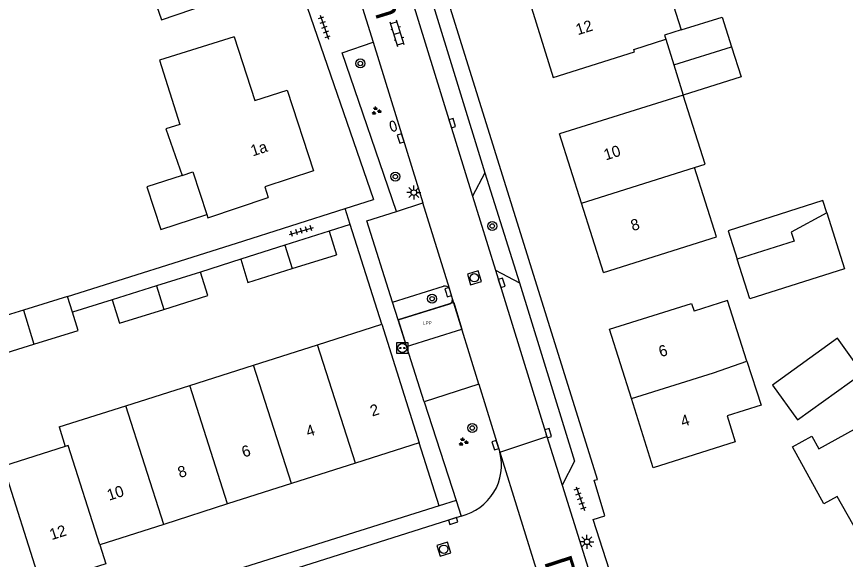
# Model space of a CAD drawing. Extents: x 136000 to 138005, y 398500 to 400500.
# Drawn here: x 137457.7 to 137531.8, y 398929.2 to 398977.7 of the extents above; entities that cross this region are included whole.
import ezdxf

# ---------------------------------------------------------------- set-up
doc = ezdxf.new("R2010")
doc.units = 0
for name, color, linetype in [('bp-grn-parkeervak', 7, 'Continuous'), ('gg-afsc-erfafscheiding', 7, 'Continuous'), ('gg-afsc-muur', 7, 'Continuous'), ('gg-anno-huisnummerreeks BGT', 7, 'Continuous'), ('gg-anno-openbare ruimte label', 7, 'Continuous'), ('gg-bbg-bijgebouw', 7, 'Continuous'), ('gg-bbg-gedigitaliseerde bebouwing', 7, 'Continuous'), ('gg-bbg-gedigitaliseerde bijgebouw', 7, 'Continuous'), ('gg-bbg-hoofdgebouw', 7, 'Continuous'), ('gg-bbg-luifel en loopbrug', 7, 'Continuous'), ('gg-bbg-tussenscheiding', 7, 'Continuous'), ('gg-knt-verharding', 7, 'Continuous'), ('gt-grn-weggrens', 7, 'Continuous'), ('gt-symb-boom', 7, 'Continuous'), ('gt-symb-brandkraan', 7, 'Continuous'), ('gt-symb-groenvak', 7, 'Continuous'), ('gt-symb-klinker verharding', 7, 'Continuous'), ('gt-symb-kolk', 7, 'Continuous'), ('gt-symb-laadpunt elektrisch vervoer', 7, 'Continuous'), ('gt-symb-lichtmast', 7, 'Continuous'), ('gt-symb-rioolschacht', 7, 'Continuous'), ('gt-symb-tegel verharding', 7, 'Continuous'), ('kenmerkpunt laadpunt parkeerplaats', 7, 'Continuous')]:
    doc.layers.add(name, color=color, linetype=linetype)

# ---------------------------------------------------------------- blocks, each defined once
blk = doc.blocks.new('gt0-TEG1')
at = {"layer": 'gt-symb-tegel verharding'}
for p, q in [((-1.125, 0), (1.125, 0)), ((-0.9, -0.25), (-0.9, 0.25)), ((-0.45, -0.25), (-0.45, 0.25)), ((0, -0.25), (0, 0.25)), ((0.45, -0.25), (0.45, 0.25)), ((0.9, -0.25), (0.9, 0.25))]:
    blk.add_line(p, q, dxfattribs=at)
blk = doc.blocks.new('gt0-BOOM')
at = {"layer": 'gt-symb-boom'}
for radius in [0.4, 0.2]:
    blk.add_circle((0, 0), radius, dxfattribs=at)
blk = doc.blocks.new('gt0-GRVAK')
at = {"layer": 'gt-symb-groenvak'}
for p, q in [((-0.11, 0.189), (-0.228, 0.24)), ((-0.182, 0.153), (0.088, 0.153)), ((-0.091, 0.211), (-0.156, 0.322)), ((-0.047, 0.214), (-0.047, 0.393)), ((-0.004, 0.211), (0.061, 0.322)), ((0.015, 0.189), (0.133, 0.24)), ((0.262, -0.052), (0.197, 0.059)), ((0.305, -0.049), (0.305, 0.13)), ((0.349, -0.052), (0.414, 0.059)), ((-0.245, -0.228), (-0.363, -0.177)), ((-0.318, -0.264), (-0.047, -0.264)), ((-0.226, -0.206), (-0.291, -0.095)), ((-0.183, -0.203), (-0.183, -0.024)), ((-0.139, -0.206), (-0.074, -0.095)), ((-0.12, -0.228), (-0.002, -0.177)), ((0.243, -0.074), (0.125, -0.023)), ((0.17, -0.11), (0.441, -0.11)), ((0.368, -0.074), (0.486, -0.023))]:
    blk.add_line(p, q, dxfattribs=at)
blk = doc.blocks.new('gt0-BR')
at = {"layer": 'gt-symb-brandkraan'}
for centre, radius, start, end in [((-0.244, 0), 0.206, 107.56694, 252.43307), ((0.599, -2.664), 3, 106.89205, 107.56694), ((0, -0.691), 0.938, 73.10799, 106.89205), ((-0.599, -2.664), 3, 72.43309, 73.10799), ((0.244, 0), 0.206, 287.56695, 72.43309), ((0.599, 2.664), 3, 252.43307, 253.10797), ((0, 0.691), 0.938, 253.10797, 286.89206), ((-0.599, 2.664), 3, 286.89206, 287.56695)]:
    blk.add_arc(centre, radius, start, end, dxfattribs=at)
blk = doc.blocks.new('gt0-KL1')
at = {"layer": 'gt-symb-klinker verharding'}
for p, q in [((-1.15, 0.3), (1.15, 0.3)), ((-1, -0.3), (-1, 0.3)), ((-0.5, 0.3), (-0.5, 0.45)), ((0, -0.3), (0, 0.3)), ((0.5, 0.3), (0.5, 0.45)), ((1, -0.3), (1, 0.3)), ((-1.15, -0.3), (1.15, -0.3)), ((-0.5, -0.45), (-0.5, -0.3)), ((0.5, -0.45), (0.5, -0.3))]:
    blk.add_line(p, q, dxfattribs=at)
blk = doc.blocks.new('gt0-KOLK')
at = {"layer": 'gt-symb-kolk'}
blk.add_lwpolyline([(0, 0), (0.375, 0), (0.375, 0.4), (-0.375, 0.4), (-0.375, 0), (0, 0)], dxfattribs=at)
blk = doc.blocks.new('gt0-LMAST')
at = {"layer": 'gt-symb-lichtmast'}
for p, q in [((-0.182, 0.173), (-0.447, 0.438)), ((-0.005, 0.246), (-0.005, 0.621)), ((0.172, 0.173), (0.437, 0.438)), ((-0.255, -0.004), (-0.63, -0.004)), ((-0.182, -0.181), (-0.447, -0.446)), ((-0.005, -0.254), (-0.005, -0.629)), ((0.437, -0.446), (0.172, -0.181)), ((0.245, -0.004), (0.62, -0.004))]:
    blk.add_line(p, q, dxfattribs=at)
blk.add_circle((-0.005, -0.004), 0.25, dxfattribs=at)
blk = doc.blocks.new('gt0-LEV')
at = {"layer": 'gt-symb-laadpunt elektrisch vervoer'}
blk.add_lwpolyline([(-0.486, 0.501), (0.486, 0.501), (0.486, -0.499), (-0.486, -0.499)], close=True, dxfattribs=at)
for centre, radius in [((0, 0), 0.393), ((-0.186, 0), 0.0566), ((0.186, 0), 0.0566)]:
    blk.add_circle(centre, radius, dxfattribs=at)
blk = doc.blocks.new('gt0-RS')
at = {"layer": 'gt-symb-rioolschacht'}
blk.add_lwpolyline([(-0.5, -0.5), (0.5, -0.5), (0.5, 0.5), (-0.5, 0.5)], close=True, dxfattribs=at)
blk.add_circle((0, 0), 0.375, dxfattribs=at)

msp = doc.modelspace()

# ---------------------------------------------------------------- linework, layer by layer
at = {"layer": 'bp-grn-parkeervak'}
for p, q in [((137496.801, 398952.131), (137491.83, 398950.565)), ((137496.801, 398952.131), (137497.538, 398949.749)), ((137491.83, 398950.565), (137492.584, 398948.182)), ((137492.584, 398948.182), (137497.538, 398949.749))]:
    msp.add_line(p, q, dxfattribs=at)
at = {"layer": 'gg-afsc-erfafscheiding'}
for p, q in [((137487.089, 398960.516), (137489.641, 398961.324)), ((137477.37, 398957.44), (137487.089, 398960.516)), ((137462.276, 398952.68), (137477.37, 398957.44)), ((137477.769, 398956.005), (137474.175, 398954.852)), ((137466.266, 398952.373), (137462.719, 398951.254))]:
    msp.add_line(p, q, dxfattribs=at)
at = {"layer": 'gg-afsc-muur'}
for p, q in [((137487.537, 398959.1), (137485.679, 398958.495)), ((137490.37, 398950.18), (137487.537, 398959.1))]:
    msp.add_line(p, q, dxfattribs=at)
at = {"layer": 'gg-bbg-bijgebouw'}
for p, q in [((137515.757, 398975.654), (137516.475, 398973.368)), ((137516.475, 398973.368), (137517.321, 398970.673)), ((137485.679, 398958.495), (137481.712, 398957.246)), ((137485.679, 398958.495), (137486.313, 398956.404)), ((137481.712, 398957.246), (137477.769, 398956.005))]:
    msp.add_line(p, q, dxfattribs=at)
at = {"layer": 'gg-bbg-gedigitaliseerde bebouwing'}
for p, q in [((137515.35, 398982.164), (137517.126, 398976.486)), ((137471.077, 398967.657), (137472.515, 398963.486)), ((137520.285, 398958.013), (137518.324, 398964.201)), ((137484.626, 398948.354), (137490.37, 398950.18)), ((137478.913, 398946.537), (137484.626, 398948.354)), ((137473.201, 398944.721), (137478.913, 398946.537)), ((137467.487, 398942.905), (137473.201, 398944.721)), ((137461.522, 398941.008), (137467.487, 398942.905))]:
    msp.add_line(p, q, dxfattribs=at)
for points in [[(137465.14, 398980.179), (137465.317, 398979.668), (137469.389, 398981.075), (137470.665, 398977.382), (137478.898, 398980.233)], [(137477.164, 398975.872), (137470.494, 398973.797), (137472.32, 398968.052), (137471.077, 398967.657)], [(137518.324, 398964.201), (137519.28, 398964.504), (137517.321, 398970.673)], [(137472.515, 398963.486), (137473.466, 398963.803), (137474.732, 398960.003)], [(137474.732, 398960.003), (137474.831, 398959.704), (137480.223, 398961.515)], [(137510.72, 398949.74), (137518.063, 398952.049), (137518.285, 398951.346)], [(137523.01, 398946.888), (137521.282, 398952.302), (137518.285, 398951.346)], [(137523.01, 398946.888), (137524.265, 398942.953), (137521.236, 398941.987)], [(137521.236, 398941.987), (137521.969, 398939.663), (137514.63, 398937.34)]]:
    msp.add_lwpolyline(points, dxfattribs=at)
at = {"layer": 'gg-bbg-gedigitaliseerde bijgebouw'}
for p, q in [((137482.359, 398955.166), (137486.313, 398956.404)), ((137474.175, 398954.852), (137470.221, 398953.613)), ((137470.221, 398953.613), (137466.266, 398952.373)), ((137462.276, 398952.68), (137458.335, 398951.456)), ((137462.719, 398951.254), (137462.276, 398952.68)), ((137458.335, 398951.456), (137454.393, 398950.231))]:
    msp.add_line(p, q, dxfattribs=at)
for points in [[(137517.126, 398976.486), (137520.792, 398977.643), (137521.632, 398974.982)], [(137521.632, 398974.982), (137522.477, 398972.292), (137517.321, 398970.673)], [(137530.134, 398960.132), (137529.78, 398961.24), (137521.319, 398958.541), (137522.131, 398955.997)], [(137530.134, 398960.132), (137531.724, 398955.149), (137523.263, 398952.449), (137522.131, 398955.997)], [(137477.769, 398956.005), (137478.395, 398953.924), (137482.359, 398955.166)], [(137470.879, 398951.511), (137474.834, 398952.751), (137474.175, 398954.852)], [(137466.266, 398952.373), (137466.925, 398950.272), (137470.879, 398951.511)], [(137459.281, 398948.409), (137463.222, 398949.633), (137462.719, 398951.254)], [(137454.85, 398948.76), (137455.339, 398947.184), (137459.281, 398948.409)], [(137525.286, 398944.749), (137527.53, 398941.63), (137533.345, 398945.813), (137531.101, 398948.932), (137525.286, 398944.749)]]:
    msp.add_lwpolyline(points, dxfattribs=at)
at = {"layer": 'gg-bbg-hoofdgebouw'}
for p, q in [((137517.321, 398970.673), (137506.26, 398967.2)), ((137508.22, 398961.005), (137506.26, 398967.2)), ((137510.18, 398954.81), (137508.22, 398961.005)), ((137510.18, 398954.81), (137520.285, 398958.013)), ((137490.37, 398950.18), (137493.72, 398939.6)), ((137512.675, 398943.54), (137510.72, 398949.74)), ((137514.63, 398937.34), (137512.675, 398943.54)), ((137461.522, 398941.008), (137462.06, 398939.251)), ((137493.72, 398939.6), (137488.01, 398937.774)), ((137462.06, 398939.251), (137456.549, 398937.488)), ((137488.01, 398937.774), (137482.3, 398935.948)), ((137482.3, 398935.948), (137476.59, 398934.122)), ((137476.59, 398934.122), (137470.88, 398932.296)), ((137470.88, 398932.296), (137465.17, 398930.47))]:
    msp.add_line(p, q, dxfattribs=at)
for points in [[(137503.74, 398978.469), (137505.692, 398972.252), (137512.958, 398974.533), (137512.889, 398974.753), (137515.757, 398975.654)], [(137477.164, 398975.872), (137479.028, 398970.176), (137481.913, 398971.119), (137484.274, 398963.903), (137479.909, 398962.475), (137480.223, 398961.515)], [(137550.78, 398927.56), (137541.309, 398922.317), (137536.469, 398931.078), (137537.449, 398931.62), (137536.465, 398933.341), (137532.99, 398931.418), (137531.083, 398934.803), (137529.873, 398934.139), (137527.066, 398939.217), (137528.816, 398940.185), (137529.445, 398939.047), (137534.346, 398941.756)], [(137465.17, 398930.47), (137465.71, 398928.76), (137459.93, 398926.912)]]:
    msp.add_lwpolyline(points, dxfattribs=at)
at = {"layer": 'gg-bbg-luifel en loopbrug'}
msp.add_lwpolyline([(137472.515, 398963.486), (137469.379, 398962.46), (137470.622, 398958.658), (137474.732, 398960.003)], dxfattribs=at)
at = {"layer": 'gg-bbg-tussenscheiding'}
for p, q in [((137516.475, 398973.368), (137521.632, 398974.982)), ((137508.22, 398961.005), (137518.324, 398964.201)), ((137481.712, 398957.246), (137482.359, 398955.166)), ((137470.221, 398953.613), (137470.879, 398951.511)), ((137458.335, 398951.456), (137459.281, 398948.409)), ((137488.01, 398937.774), (137484.626, 398948.354)), ((137520.016, 398945.856), (137523.01, 398946.888)), ((137482.3, 398935.948), (137478.913, 398946.537)), ((137512.675, 398943.54), (137520.016, 398945.856)), ((137476.59, 398934.122), (137473.201, 398944.721)), ((137470.88, 398932.296), (137467.487, 398942.905)), ((137459.93, 398926.912), (137456.549, 398937.488))]:
    msp.add_line(p, q, dxfattribs=at)
for points in [[(137517.126, 398976.486), (137515.642, 398976.02), (137515.757, 398975.654)], [(137530.134, 398960.132), (137526.96, 398958.408), (137527.23, 398957.624), (137522.131, 398955.997)], [(137465.17, 398930.47), (137462.334, 398939.339), (137462.06, 398939.251)]]:
    msp.add_lwpolyline(points, dxfattribs=at)
at = {"layer": 'gg-knt-verharding'}
for p, q in [((137477.121, 398997.647), (137489.641, 398961.324)), ((137488.105, 398995.186), (137498.482, 398961.63)), ((137490.215, 398994.036), (137499.586, 398963.729)), ((137488.211, 398979.877), (137489.6, 398975.393)), ((137489.6, 398975.393), (137494.05, 398961.023)), ((137499.586, 398963.729), (137498.482, 398961.63)), ((137499.586, 398963.729), (137502.663, 398953.88)), ((137498.482, 398961.63), (137500.522, 398955.032)), ((137491.691, 398960.271), (137494.05, 398961.023)), ((137496.416, 398953.375), (137494.05, 398961.023)), ((137500.522, 398955.032), (137502.663, 398953.88)), ((137500.522, 398955.032), (137505.132, 398940.156)), ((137491.33, 398952.145), (137495.899, 398953.58)), ((137496.702, 398952.451), (137496.416, 398953.375)), ((137491.83, 398950.565), (137491.33, 398952.145)), ((137499.057, 398944.836), (137496.702, 398952.451)), ((137494.144, 398943.253), (137491.83, 398950.565)), ((137499.057, 398944.836), (137494.144, 398943.253)), ((137499.057, 398944.836), (137500.928, 398938.742)), ((137494.144, 398943.253), (137497.012, 398934.445)), ((137505.132, 398940.156), (137506.481, 398935.804)), ((137495.501, 398933.955), (137493.72, 398939.6)), ((137506.481, 398935.804), (137512.876, 398915.543)), ((137497.012, 398934.445), (137495.501, 398933.955)), ((137497.012, 398934.445), (137497.468, 398933.045)), ((137495.501, 398933.955), (137454.356, 398921.033)), ((137497.468, 398933.045), (137454.853, 398919.544))]:
    msp.add_line(p, q, dxfattribs=at)
for points in [[(137518.887, 398902.889), (137509.25, 398932.72), (137510.31, 398933.07), (137509.35, 398936.24), (137509.65, 398936.32), (137489.786, 399000), (137488.857, 399002.709)], [(137491.691, 398960.271), (137486.819, 398974.448), (137489.6, 398975.393)], [(137491.33, 398952.145), (137489.028, 398959.422), (137491.691, 398960.271)], [(137502.663, 398953.88), (137507.592, 398937.936), (137506.481, 398935.804)], [(137491.83, 398950.565), (137496.441, 398952.018), (137496.649, 398952.187), (137496.702, 398952.451)]]:
    msp.add_lwpolyline(points, dxfattribs=at)
for centre, radius, start, end in [((137496.033, 398953.162), 0.439, 29.01688, 107.72465), ((137496.399, 398937.593), 4.672, 283.22406, 14.23221)]:
    msp.add_arc(centre, radius, start, end, dxfattribs=at)
at = {"layer": 'gt-grn-weggrens'}
for p, q in [((137487.537, 398959.1), (137487.089, 398960.516)), ((137500.928, 398938.742), (137505.132, 398940.156)), ((137500.928, 398938.742), (137505.394, 398924.39))]:
    msp.add_line(p, q, dxfattribs=at)

# ---------------------------------------------------------------- block references
at = {"layer": 'gt-symb-boom'}
for p in [(137488.45, 398973.496), (137491.58, 398963.383), (137500.24, 398958.966), (137494.867, 398952.465), (137498.455, 398940.914)]:
    msp.add_blockref('gt0-BOOM', p, dxfattribs=at)
at = {"layer": 'gt-symb-brandkraan', "rotation": -71.87318748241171}
msp.add_blockref('gt0-BR', (137491.388, 398967.886), dxfattribs=at)
at = {"layer": 'gt-symb-groenvak'}
for p in [(137489.865, 398969.246), (137497.647, 398939.664)]:
    msp.add_blockref('gt0-GRVAK', p, dxfattribs=at)
at = {"layer": 'gt-symb-klinker verharding', "rotation": 107.22069937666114}
msp.add_blockref('gt0-KL1', (137491.747, 398976.165), dxfattribs=at)
at = {"layer": 'gt-symb-kolk'}
for p, rotation in [((137496.477, 398968.109), -72.83405394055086), ((137491.865, 398966.731), -72.83405394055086), ((137500.889, 398953.838), -72.83405393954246), ((137496.111, 398952.99), -72.83405393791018), ((137505.046, 398940.402), -72.83405394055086), ((137500.327, 398939.331), -72.83405394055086), ((137496.803, 398932.414), 17.4565581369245)]:
    msp.add_blockref('gt0-KOLK', p, dxfattribs=dict(at, rotation=rotation))
at = {"layer": 'gt-symb-laadpunt elektrisch vervoer'}
msp.add_blockref('gt0-LEV', (137492.203, 398948.061), dxfattribs=at)
at = {"layer": 'gt-symb-lichtmast'}
for p in [(137493.236, 398961.957), (137508.711, 398930.741)]:
    msp.add_blockref('gt0-LMAST', p, dxfattribs=at)
at = {"layer": 'gt-symb-rioolschacht'}
for p, rotation in [((137498.643, 398954.344), -72.83405394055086), ((137495.907, 398930.076), 17.456558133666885)]:
    msp.add_blockref('gt0-RS', p, dxfattribs=dict(at, rotation=rotation))
at = {"layer": 'gt-symb-tegel verharding'}
for p, rotation in [((137485.238, 398976.74), -70.96692019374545), ((137483.187, 398958.529), 16.31519324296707), ((137508.106, 398934.605), -70.96692019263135)]:
    msp.add_blockref('gt0-TEG1', p, dxfattribs=dict(at, rotation=rotation))

# ---------------------------------------------------------------- texts
at = {"layer": 'gg-anno-huisnummerreeks BGT'}
for s, rotation, p in [('12', 17.5, (137507.89, 398976.012)), ('1a', 18.1, (137478.832, 398965.179)), ('10', 17.6, (137510.392, 398964.822)), ('8', 17.6, (137512.801, 398958.499)), ('6', 17.5, (137515.299, 398947.227)), ('2', 17.8, (137489.517, 398941.93)), ('4', 17.5, (137517.265, 398940.992)), ('4', 17.8, (137483.776, 398940.094)), ('6', 17.8, (137478.031, 398938.257)), ('8', 17.8, (137472.321, 398936.431)), ('10', 17.8, (137465.995, 398934.407)), ('12', 17.7, (137460.854, 398930.883))]:
    msp.add_text(s, height=1, rotation=rotation, dxfattribs=at).set_placement(p)
at = {"layer": 'gg-anno-openbare ruimte label'}
for rotation, p in [(287, (137485.838, 398990.797)), (288, (137504.852, 398928.985))]:
    msp.add_text('De Kraan', height=2.5, rotation=rotation, dxfattribs=at).set_placement(p)
at = {"layer": 'kenmerkpunt laadpunt parkeerplaats'}
msp.add_text('LPP', height=0.3, dxfattribs=at).set_placement((137494.05, 398950.146))

doc.saveas('drawing.dxf')
